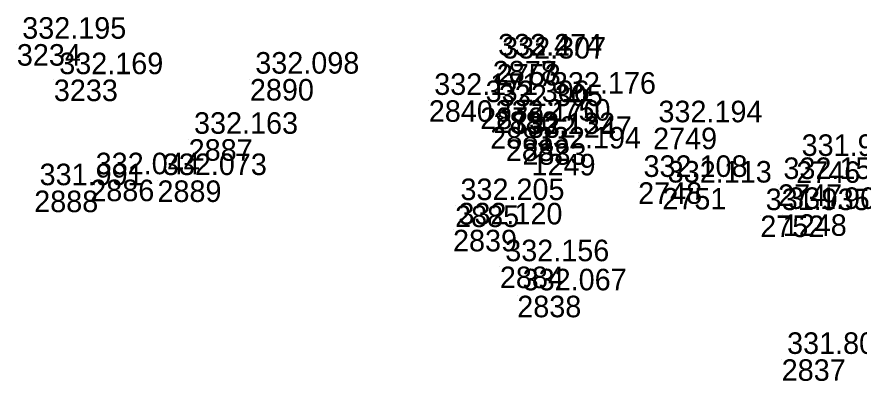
# Model space of a CAD drawing. Extents: x -829398 to -819400, y -1074439 to -1067977.
# Drawn here: x -823308.69 to -823261.73, y -1070425.22 to -1070404.93 of the extents above; entities that cross this region are included whole.
import ezdxf

# ---------------------------------------------------------------- set-up
doc = ezdxf.new("R2010")
doc.units = 0
doc.layers.add('Vrstva 60', color=7, linetype='Continuous')
doc.layers.add('Vrstva 61', color=7, linetype='Continuous')

msp = doc.modelspace()

# ---------------------------------------------------------------- linework, layer by layer
at = {"layer": 'Vrstva 60'}
for p, q in [((-823308.694, -1070406.443), (-823308.694, -1070406.443)), ((-823282.159, -1070407.38), (-823282.159, -1070407.38)), ((-823282.158, -1070407.378), (-823282.158, -1070407.378)), ((-823281.935, -1070407.547), (-823281.935, -1070407.547)), ((-823295.699, -1070408.387), (-823295.699, -1070408.387)), ((-823306.63, -1070408.417), (-823306.63, -1070408.417)), ((-823285.723, -1070409.571), (-823285.723, -1070409.571)), ((-823279.158, -1070409.505), (-823279.158, -1070409.505)), ((-823282.857, -1070409.973), (-823282.857, -1070409.973)), ((-823282.117, -1070410.195), (-823282.117, -1070410.195)), ((-823282.298, -1070411.063), (-823282.298, -1070411.063)), ((-823273.219, -1070411.096), (-823273.219, -1070411.096)), ((-823299.114, -1070411.738), (-823299.114, -1070411.738)), ((-823281.43, -1070411.755), (-823281.43, -1070411.755)), ((-823280.503, -1070411.963), (-823280.503, -1070411.963)), ((-823279.995, -1070412.556), (-823279.995, -1070412.556)), ((-823265.236, -1070412.971), (-823265.236, -1070412.971)), ((-823304.599, -1070413.992), (-823304.599, -1070413.992)), ((-823300.854, -1070414.036), (-823300.854, -1070414.036)), ((-823274.052, -1070414.14), (-823274.052, -1070414.14)), ((-823272.701, -1070414.454), (-823272.701, -1070414.454)), ((-823266.251, -1070414.256), (-823266.251, -1070414.256)), ((-823307.726, -1070414.602), (-823307.726, -1070414.602)), ((-823284.258, -1070415.431), (-823284.258, -1070415.431)), ((-823265.99, -1070415.923), (-823265.99, -1070415.923)), ((-823267.24, -1070415.989), (-823267.24, -1070415.989)), ((-823284.373, -1070416.785), (-823284.373, -1070416.785)), ((-823281.761, -1070418.836), (-823281.761, -1070418.836)), ((-823280.791, -1070420.457), (-823280.791, -1070420.457)), ((-823266.047, -1070423.998), (-823266.047, -1070423.998))]:
    msp.add_line(p, q, dxfattribs=at)

# ---------------------------------------------------------------- texts
for s, p in [('3234', (-823308.694, -1070407.643)), ('2877', (-823282.159, -1070408.58)), ('2878', (-823282.158, -1070408.578)), ('2753', (-823281.935, -1070408.747)), ('3233', (-823306.63, -1070409.617)), ('2890', (-823295.699, -1070409.587)), ('2840', (-823285.723, -1070410.771)), ('2750', (-823279.158, -1070410.705)), ('2879', (-823282.857, -1070411.173)), ('2880', (-823282.117, -1070411.395)), ('2881', (-823282.298, -1070412.263)), ('2749', (-823273.219, -1070412.296)), ('2887', (-823299.114, -1070412.938)), ('2882', (-823281.43, -1070412.955)), ('2883', (-823280.503, -1070413.163)), ('1249', (-823279.995, -1070413.756)), ('2746', (-823265.236, -1070414.171)), ('2886', (-823304.599, -1070415.192)), ('2889', (-823300.854, -1070415.236)), ('2748', (-823274.052, -1070415.34)), ('2751', (-823272.701, -1070415.654)), ('2747', (-823266.251, -1070415.456)), ('2888', (-823307.726, -1070415.802)), ('2885', (-823284.258, -1070416.631)), ('1248', (-823265.99, -1070417.123)), ('2752', (-823267.24, -1070417.189)), ('2839', (-823284.373, -1070417.985)), ('2884', (-823281.761, -1070420.036)), ('2838', (-823280.791, -1070421.657)), ('2837', (-823266.047, -1070425.198))]:
    msp.add_text(s, height=1.2, dxfattribs=at).set_placement(p)
at = {"layer": 'Vrstva 61'}
for s, p in [('332.195', (-823308.394, -1070406.143)), ('332.274', (-823281.859, -1070407.08)), ('333.474', (-823281.858, -1070407.078)), ('332.307', (-823281.635, -1070407.247)), ('332.169', (-823306.33, -1070408.117)), ('332.098', (-823295.399, -1070408.087)), ('332.171', (-823285.423, -1070409.271)), ('332.176', (-823278.858, -1070409.205)), ('332.306', (-823282.557, -1070409.673)), ('332.305', (-823281.817, -1070409.895)), ('332.170', (-823281.998, -1070410.763)), ('332.194', (-823272.919, -1070410.796)), ('332.163', (-823298.814, -1070411.438)), ('332.132', (-823281.13, -1070411.455)), ('332.247', (-823280.203, -1070411.663)), ('332.194', (-823279.695, -1070412.256)), ('331.926', (-823264.936, -1070412.671)), ('332.044', (-823304.299, -1070413.692)), ('332.073', (-823300.554, -1070413.736)), ('332.108', (-823273.752, -1070413.84)), ('331.991', (-823307.426, -1070414.302)), ('332.113', (-823272.401, -1070414.154)), ('332.154', (-823265.951, -1070413.956)), ('332.205', (-823283.958, -1070415.131)), ('331.935', (-823266.94, -1070415.689)), ('331.903', (-823265.69, -1070415.623)), ('332.120', (-823284.073, -1070416.485)), ('332.156', (-823281.461, -1070418.536)), ('332.067', (-823280.491, -1070420.157)), ('331.806', (-823265.747, -1070423.698))]:
    msp.add_text(s, height=1.2, dxfattribs=at).set_placement(p)

doc.saveas('drawing.dxf')
